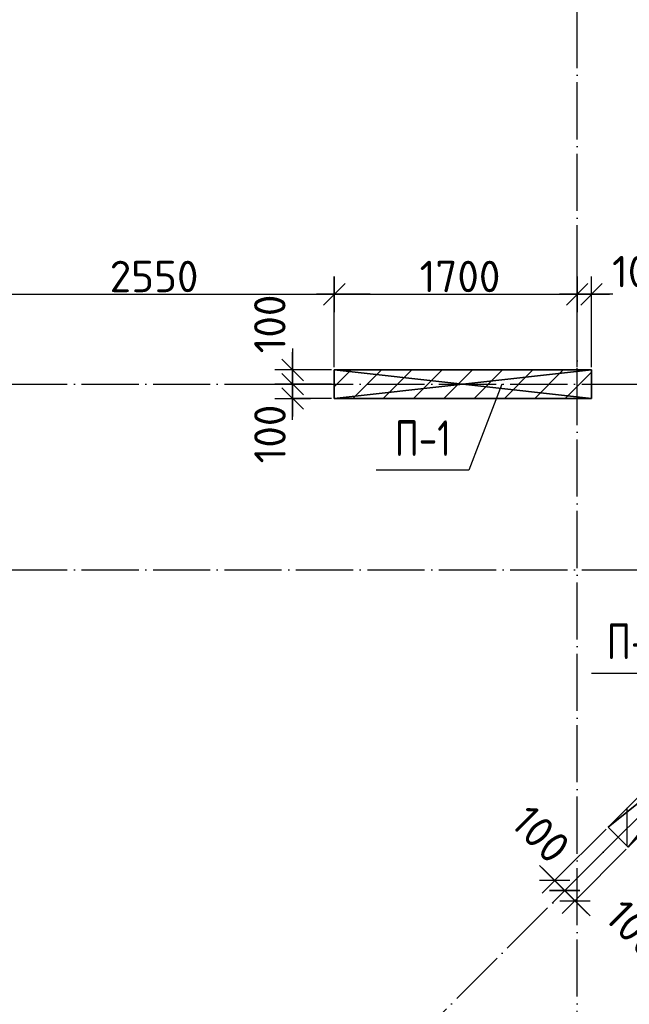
# Model space of a CAD drawing. Header units: millimetres. Extents: x 40580 to 559114, y -343730 to 81020.
# Tile 295 of 656: x 343782 to 348048, y -75956 to -69063. Entities that reach past the tile are written whole.
import ezdxf
from ezdxf.enums import TextEntityAlignment as Align

# ---------------------------------------------------------------- set-up
doc = ezdxf.new("R2010")
doc.units = ezdxf.units.MM
doc.linetypes.add('______11', pattern=[500, 400, -50, 0, -50])
doc.linetypes.add('______5', pattern=[1100, 800, -100, 100, -100])
for name, color, linetype in [('_________1_', 7, 'Continuous'), ('__________________01', 4, 'Continuous'), ('___________________', 253, '______5'), ('______________________', 7, 'Continuous')]:
    doc.layers.add(name, color=color, linetype=linetype)
doc.styles.add('GOST_ALLPLAN_TYPE_A', font='GOST AllPlan type A')
doc.styles.add('ISOCPEUR', font='isocpeur.ttf')

# ---------------------------------------------------------------- blocks, each defined once
blk = doc.blocks.new('ALL_ML_STRICH')
at = {"color": 0, "linetype": 'ByBlock', "lineweight": -2}
for p, q in [((-0.3, -0.3), (0.3, 0.3)), ((0, -0.5), (0, 0.5)), ((-1, 0), (0.5, 0))]:
    blk.add_line(p, q, dxfattribs=at)

msp = doc.modelspace()

# ---------------------------------------------------------------- linework, layer by layer
at = {"layer": '_________1_', "color": 253, "linetype": '______11'}
for p, q in [((345983.2, -71632.7), (346100.8, -71515.1)), ((346325.1, -71715.1), (346525.1, -71515.1)), ((346749.3, -71715.1), (346949.3, -71515.1)), ((347173.6, -71715.1), (347373.6, -71515.1)), ((347597.9, -71715.1), (347783.2, -71529.8))]:
    msp.add_line(p, q, dxfattribs=at)
at = {"layer": '_________1_', "color": 253, "linetype": '______5'}
for p, q in [((346112.9, -71715.1), (346312.9, -71515.1)), ((346537.2, -71715.1), (346737.2, -71515.1)), ((346961.5, -71715.1), (347161.5, -71515.1)), ((347385.7, -71715.1), (347585.7, -71515.1)), ((348033.2, -74849.3), (348033.2, -74581.6))]:
    msp.add_line(p, q, dxfattribs=at)
at = {"layer": '__________________01', "color": 7, "linetype": 'Continuous'}
for p, q in [((347156.7, -71615.1), (346925.3, -72217)), ((346925.3, -72217), (346275.3, -72217)), ((348433.7, -73639.3), (347783.7, -73639.3))]:
    msp.add_line(p, q, dxfattribs=at)
at = {"layer": '___________________', "color": 253, "linetype": '______11'}
for p, q in [((347683.2, -89405.1), (347683.2, -39325.1)), ((341535.3, -81220.8), (359920.1, -62836)), ((338213.2, -71615.1), (367033.2, -71615.1)), ((338213.2, -72915.1), (367033.2, -72915.1))]:
    msp.add_line(p, q, dxfattribs=at)
at = {"layer": '______________________', "color": 7, "linetype": 'Continuous'}
for p, q in [((343433.2, -70985.5), (345983.2, -70985.5)), ((345983.2, -70985.5), (347683.2, -70985.5)), ((347683.2, -70985.5), (347783.2, -70985.5)), ((345691.6, -71615.1), (345691.6, -71515.1)), ((345691.6, -71715.1), (345691.6, -71615.1)), ((347525.3, -75089.4), (347596, -75160.1)), ((347596, -75160.1), (347666.7, -75230.9))]:
    msp.add_line(p, q, dxfattribs=at)
at = {"layer": '______________________', "color": 253, "linetype": 'Continuous'}
for p, q in [((345983.2, -71495.1), (345983.2, -70985.5)), ((345983.2, -71495.1), (345983.2, -70985.5)), ((347683.2, -71495.1), (347683.2, -70985.5)), ((347683.2, -71495.1), (347683.2, -70985.5)), ((347783.2, -71495.1), (347783.2, -70985.5)), ((345963.2, -71515.1), (345691.6, -71515.1)), ((345963.2, -71615.1), (345691.6, -71615.1)), ((345963.2, -71615.1), (345691.6, -71615.1)), ((345963.2, -71715.1), (345691.6, -71715.1)), ((347885.2, -74729.6), (347525.3, -75089.4)), ((347955.9, -74800.3), (347596, -75160.1)), ((347955.9, -74800.3), (347596, -75160.1)), ((348026.6, -74871), (347666.7, -75230.9))]:
    msp.add_line(p, q, dxfattribs=at)

# ---------------------------------------------------------------- block references
at = {"layer": '______________________', "color": 7, "linetype": 'Continuous', "xscale": 250, "yscale": 250, "zscale": 250}
for p in [(345983.2, -70985.5), (347683.2, -70985.5), (347783.2, -70985.5)]:
    msp.add_blockref('ALL_ML_STRICH', p, dxfattribs=at)
for p, rotation in [((345983.2, -70985.5), 180), ((347683.2, -70985.5), 180), ((345691.6, -71615.1), 270), ((345691.6, -71515.1), 90), ((345691.6, -71715.1), 270), ((345691.6, -71615.1), 90), ((347596, -75160.1), 315.0000000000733), ((347525.3, -75089.4), 135.0000000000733), ((347666.7, -75230.9), 315.0000000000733), ((347596, -75160.1), 135.0000000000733)]:
    msp.add_blockref('ALL_ML_STRICH', p, dxfattribs=dict(at, rotation=rotation))

# ---------------------------------------------------------------- texts
at = {"layer": '__________________01', "color": 7, "linetype": 'Continuous', "style": 'GOST_ALLPLAN_TYPE_A'}
for s, width, p, p2 in [('П-1', 0.764228, (346406.8, -72117.7), (346798.5, -72117.7)), ('П-4', 0.759857, (347890.3, -73540), (348332, -73540))]:
    msp.add_text(s, height=250, dxfattribs=dict(at, width=width)).set_placement(p, p2, align=Align.FIT)
at = {"layer": '______________________', "color": 7, "style": 'ISOCPEUR'}
for s, p in [('100', (347926.9, -70936.5)), ('2550', (344411.2, -70970.5)), ('1700', (346580.2, -70970.5))]:
    msp.add_text(s, height=220, dxfattribs=at).set_placement(p)
for rotation, p in [(90, (345642, -71398.9)), (90, (345642.9, -72169.3)), (315, (347205.4, -74697.2)), (315, (347864, -75357.9))]:
    msp.add_text('100', height=220, rotation=rotation, dxfattribs=at).set_placement(p)

# ---------------------------------------------------------------- meshes
at = {"layer": '_________1_'}
mesh = msp.add_polyface(dxfattribs=at)
corners = [(345983.2, -71515.1, -3800), (345983.2, -71715.1, -3800), (345983.2, -71715.1, -350), (345983.2, -71515.1, -350)]
mesh.append_faces([[corners[k] for k in face] for face in [(1, 2, 0)]], dxfattribs={"vtx1": -1})
mesh.append_faces([[corners[k] for k in face] for face in [(2, 3, 0)]], dxfattribs={"vtx2": -1})
mesh = msp.add_polyface(dxfattribs=at)
corners = [(347783.2, -71515.1, -3800), (345983.2, -71515.1, -3800), (345983.2, -71515.1, -350), (347783.2, -71515.1, -350)]
mesh.append_faces([[corners[k] for k in face] for face in [(1, 2, 0)]], dxfattribs={"vtx1": -1})
mesh.append_faces([[corners[k] for k in face] for face in [(2, 3, 0)]], dxfattribs={"vtx2": -1})
mesh = msp.add_polyface(dxfattribs=at)
corners = [(347783.2, -71715.1, -350), (347783.2, -71515.1, -350), (345983.2, -71515.1, -350), (345983.2, -71715.1, -350)]
mesh.append_faces([[corners[k] for k in face] for face in [(1, 2, 0)]], dxfattribs={"vtx1": -1})
mesh.append_faces([[corners[k] for k in face] for face in [(2, 3, 0)]], dxfattribs={"vtx2": -1})
mesh = msp.add_polyface(dxfattribs=at)
corners = [(347783.2, -71515.1, -3800), (347783.2, -71715.1, -3800), (345983.2, -71715.1, -3800), (345983.2, -71515.1, -3800)]
mesh.append_faces([[corners[k] for k in face] for face in [(1, 2, 0)]], dxfattribs={"vtx1": -1})
mesh.append_faces([[corners[k] for k in face] for face in [(2, 3, 0)]], dxfattribs={"vtx2": -1})
mesh = msp.add_polyface(dxfattribs=at)
corners = [(347783.2, -71715.1, -3800), (347783.2, -71515.1, -3800), (347783.2, -71515.1, -350), (347783.2, -71715.1, -350)]
mesh.append_faces([[corners[k] for k in face] for face in [(1, 2, 0)]], dxfattribs={"vtx1": -1})
mesh.append_faces([[corners[k] for k in face] for face in [(2, 3, 0)]], dxfattribs={"vtx2": -1})
mesh = msp.add_polyface(dxfattribs=at)
corners = [(345983.2, -71715.1, -3800), (347783.2, -71715.1, -3800), (347783.2, -71715.1, -350), (345983.2, -71715.1, -350)]
mesh.append_faces([[corners[k] for k in face] for face in [(1, 2, 0)]], dxfattribs={"vtx1": -1})
mesh.append_faces([[corners[k] for k in face] for face in [(2, 3, 0)]], dxfattribs={"vtx2": -1})
mesh = msp.add_polyface(dxfattribs=at)
corners = [(349172.1, -73442.6, -3800), (347899.3, -74715.4, -3800), (347899.3, -74715.4, -350), (349172.1, -73442.6, -350)]
mesh.append_faces([[corners[k] for k in face] for face in [(1, 2, 0)]], dxfattribs={"vtx1": -1})
mesh.append_faces([[corners[k] for k in face] for face in [(2, 3, 0)]], dxfattribs={"vtx2": -1})
mesh = msp.add_polyface(dxfattribs=at)
corners = [(349313.5, -73584.1, -350), (349172.1, -73442.6, -350), (347899.3, -74715.4, -350), (348040.7, -74856.9, -350)]
mesh.append_faces([[corners[k] for k in face] for face in [(1, 2, 0)]], dxfattribs={"vtx1": -1})
mesh.append_faces([[corners[k] for k in face] for face in [(2, 3, 0)]], dxfattribs={"vtx2": -1})
mesh = msp.add_polyface(dxfattribs=at)
corners = [(349172.1, -73442.6, -3800), (349313.5, -73584.1, -3800), (348040.7, -74856.9, -3800), (347899.3, -74715.4, -3800)]
mesh.append_faces([[corners[k] for k in face] for face in [(1, 2, 0)]], dxfattribs={"vtx1": -1})
mesh.append_faces([[corners[k] for k in face] for face in [(2, 3, 0)]], dxfattribs={"vtx2": -1})
mesh = msp.add_polyface(dxfattribs=at)
corners = [(348040.7, -74856.9, -3800), (349313.5, -73584.1, -3800), (349313.5, -73584.1, -350), (348040.7, -74856.9, -350)]
mesh.append_faces([[corners[k] for k in face] for face in [(1, 2, 0)]], dxfattribs={"vtx1": -1})
mesh.append_faces([[corners[k] for k in face] for face in [(2, 3, 0)]], dxfattribs={"vtx2": -1})
mesh = msp.add_polyface(dxfattribs=at)
corners = [(347899.3, -74715.4, -3800), (348040.7, -74856.9, -3800), (348040.7, -74856.9, -350), (347899.3, -74715.4, -350)]
mesh.append_faces([[corners[k] for k in face] for face in [(1, 2, 0)]], dxfattribs={"vtx1": -1})
mesh.append_faces([[corners[k] for k in face] for face in [(2, 3, 0)]], dxfattribs={"vtx2": -1})

doc.saveas('drawing.dxf')
